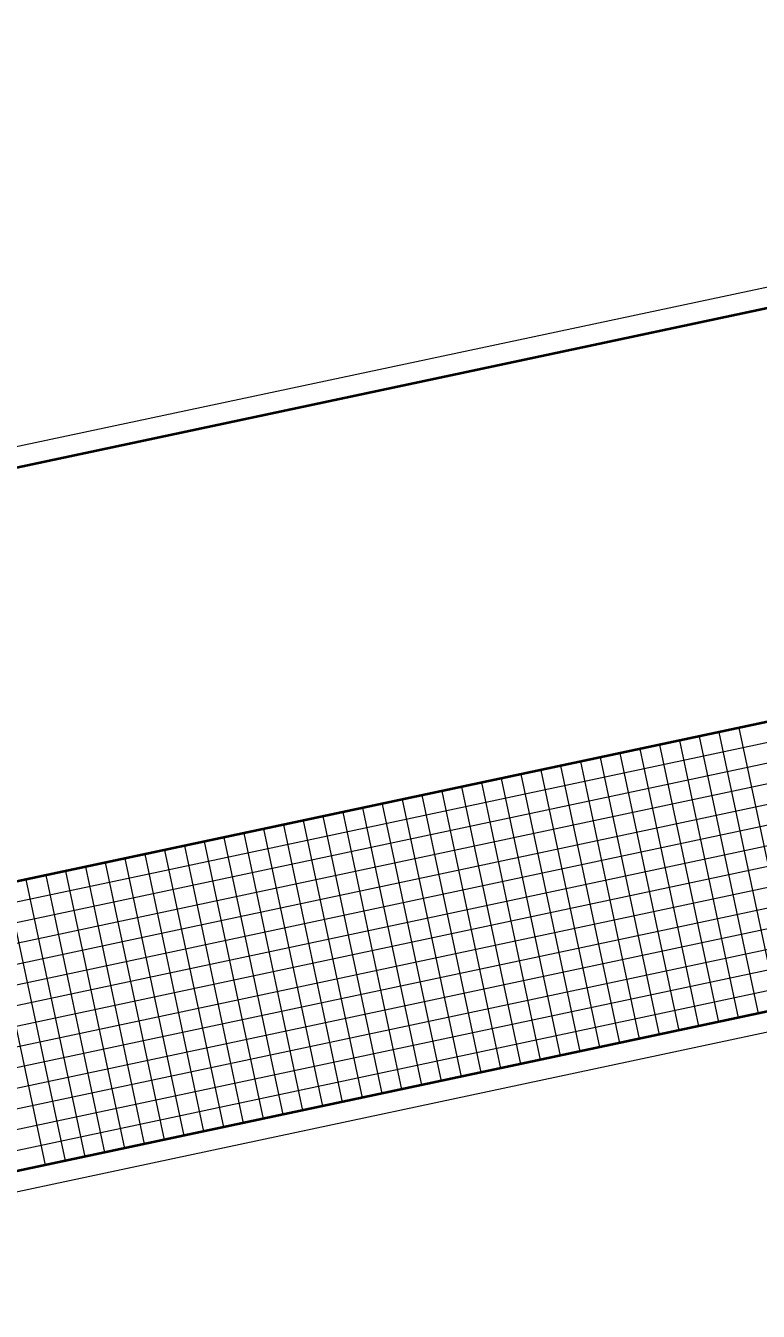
# Model space of a CAD drawing. Extents: x 2357218 to 2371708, y 6973728 to 6980157.
# Drawn here: x 2360857 to 2364476, y 6973808 to 6980157 of the extents above; entities that cross this region are included whole.
import ezdxf

# ---------------------------------------------------------------- set-up
doc = ezdxf.new("R2010")
doc.units = 0
doc.header["$LTSCALE"] = 2
for name, color, linetype, lineweight in [('1', 7, 'Continuous', 13), ('44', 7, 'Continuous', 13), ('62', 7, 'Continuous', 13), ('63', 7, 'Continuous', 13)]:
    doc.layers.add(name, color=color, linetype=linetype, lineweight=lineweight)

msp = doc.modelspace()

# ---------------------------------------------------------------- linework, layer by layer
at = {"layer": '1'}
msp.add_line((2370594.559, 6980157.141), (2357291.149, 6977329.415), dxfattribs=at)
at = {"layer": '44', "lineweight": 40}
msp.add_lwpolyline([(2358116.692, 6973926.537), (2357409.76, 6977252.388), (2370517.53, 6980038.532)], dxfattribs=at)
at = {"layer": '62'}
for p, q in [((2370269.431, 6977838.783), (2361465.704, 6975967.493)), ((2370290.223, 6977740.964), (2361486.496, 6975869.675)), ((2370311.015, 6977643.146), (2361507.289, 6975771.857)), ((2370331.807, 6977545.326), (2361528.08, 6975674.036)), ((2370352.599, 6977447.506), (2358614.298, 6974952.455)), ((2370373.391, 6977349.687), (2358635.09, 6974854.636)), ((2370394.183, 6977251.87), (2358655.883, 6974756.815)), ((2370462.917, 6977164.241), (2358628.734, 6974648.808)), ((2370483.709, 6977066.421), (2358649.527, 6974550.988)), ((2370504.501, 6976968.6), (2358670.319, 6974453.169)), ((2370525.293, 6976870.783), (2358691.111, 6974355.349)), ((2370546.085, 6976772.963), (2358711.903, 6974257.531)), ((2370566.878, 6976675.145), (2358732.695, 6974159.712)), ((2364183.85, 6976647.492), (2364474.939, 6975278.024)), ((2364281.668, 6976668.284), (2364572.757, 6975298.815)), ((2364379.488, 6976689.076), (2364670.577, 6975319.608)), ((2371343.073, 6976635.653), (2358039.664, 6973807.926)), ((2363890.391, 6976585.116), (2364181.48, 6975215.648)), ((2363988.211, 6976605.908), (2364279.301, 6975236.439)), ((2364086.031, 6976626.699), (2364377.12, 6975257.232)), ((2363596.934, 6976522.739), (2363888.024, 6975153.271)), ((2363694.754, 6976543.532), (2363985.844, 6975174.063)), ((2363792.573, 6976564.324), (2364083.662, 6975194.856)), ((2363303.478, 6976460.362), (2363594.567, 6975090.894)), ((2363401.297, 6976481.156), (2363692.385, 6975111.686)), ((2363499.115, 6976501.947), (2363790.205, 6975132.478)), ((2363010.02, 6976397.986), (2363301.108, 6975028.518)), ((2363107.838, 6976418.779), (2363398.928, 6975049.31)), ((2363205.658, 6976439.571), (2363496.747, 6975070.101)), ((2362716.561, 6976335.61), (2363007.651, 6974966.142)), ((2362814.382, 6976356.403), (2363105.471, 6974986.934)), ((2362912.201, 6976377.195), (2363203.29, 6975007.725)), ((2362423.105, 6976273.234), (2362714.195, 6974903.766)), ((2362520.923, 6976294.026), (2362812.013, 6974924.558)), ((2362617.647, 6976313.13), (2362908.736, 6974943.661)), ((2362129.647, 6976210.857), (2362420.737, 6974841.389)), ((2362227.467, 6976231.649), (2362518.557, 6974862.182)), ((2362325.284, 6976252.442), (2362616.374, 6974882.974)), ((2361836.189, 6976148.481), (2362127.279, 6974779.012)), ((2361934.009, 6976169.272), (2362225.098, 6974799.805)), ((2362031.827, 6976190.065), (2362322.916, 6974820.597)), ((2361542.732, 6976086.105), (2361833.821, 6974716.636)), ((2361640.55, 6976106.896), (2361931.639, 6974737.43)), ((2361738.371, 6976127.689), (2362029.46, 6974758.221)), ((2361249.274, 6976023.728), (2361540.363, 6974654.26)), ((2361347.092, 6976044.52), (2361638.183, 6974675.053)), ((2361444.913, 6976065.313), (2361736.003, 6974695.844)), ((2360955.816, 6975961.352), (2361246.906, 6974591.885)), ((2361053.636, 6975982.144), (2361344.726, 6974612.677)), ((2361151.456, 6976002.936), (2361442.545, 6974633.469)), ((2360662.36, 6975898.976), (2360953.449, 6974529.508)), ((2360760.18, 6975919.768), (2361051.268, 6974550.299)), ((2360857.997, 6975940.56), (2361149.086, 6974571.092)), ((2361486.497, 6975869.675), (2358551.922, 6975245.911)), ((2361507.289, 6975771.856), (2358572.714, 6975148.093)), ((2361528.081, 6975674.037), (2358593.506, 6975050.273))]:
    msp.add_line(p, q, dxfattribs=at)
at = {"layer": '62', "lineweight": 40}
msp.add_line((2371224.464, 6976712.679), (2358116.692, 6973926.537), dxfattribs=at)
at = {"layer": '63', "lineweight": 40}
for p, q in [((2370248.639, 6977936.603), (2358510.337, 6975441.549)), ((2371224.464, 6976712.679), (2358116.692, 6973926.537))]:
    msp.add_line(p, q, dxfattribs=at)
at = {"layer": '63'}
for p, q in [((2370269.431, 6977838.783), (2361465.704, 6975967.493)), ((2370290.223, 6977740.964), (2361486.496, 6975869.675)), ((2370311.015, 6977643.146), (2361507.289, 6975771.857)), ((2370331.807, 6977545.326), (2361528.08, 6975674.036)), ((2370352.599, 6977447.506), (2358614.298, 6974952.455)), ((2370373.391, 6977349.687), (2358635.09, 6974854.636)), ((2370394.183, 6977251.87), (2358655.883, 6974756.815)), ((2370462.917, 6977164.241), (2358628.734, 6974648.808)), ((2370483.709, 6977066.421), (2358649.527, 6974550.988)), ((2370504.501, 6976968.6), (2358670.319, 6974453.169)), ((2370525.293, 6976870.783), (2358691.111, 6974355.349)), ((2370546.085, 6976772.963), (2358711.903, 6974257.531)), ((2370566.878, 6976675.145), (2358732.695, 6974159.712)), ((2364183.85, 6976647.492), (2364474.939, 6975278.024)), ((2364281.668, 6976668.284), (2364572.757, 6975298.815)), ((2364379.488, 6976689.076), (2364670.577, 6975319.608)), ((2371343.073, 6976635.653), (2358039.664, 6973807.926)), ((2363890.391, 6976585.116), (2364181.48, 6975215.648)), ((2363988.211, 6976605.908), (2364279.301, 6975236.439)), ((2364086.031, 6976626.699), (2364377.12, 6975257.232)), ((2363596.934, 6976522.739), (2363888.024, 6975153.271)), ((2363694.754, 6976543.532), (2363985.844, 6975174.063)), ((2363792.573, 6976564.324), (2364083.662, 6975194.856)), ((2363303.478, 6976460.362), (2363594.567, 6975090.894)), ((2363401.297, 6976481.156), (2363692.385, 6975111.686)), ((2363499.115, 6976501.947), (2363790.205, 6975132.478)), ((2363010.02, 6976397.986), (2363301.108, 6975028.518)), ((2363107.838, 6976418.779), (2363398.928, 6975049.31)), ((2363205.658, 6976439.571), (2363496.747, 6975070.101)), ((2362716.561, 6976335.61), (2363007.651, 6974966.142)), ((2362814.382, 6976356.403), (2363105.471, 6974986.934)), ((2362912.201, 6976377.195), (2363203.29, 6975007.725)), ((2362423.105, 6976273.234), (2362714.195, 6974903.766)), ((2362520.923, 6976294.026), (2362812.013, 6974924.558)), ((2362617.647, 6976313.13), (2362908.736, 6974943.661)), ((2362129.647, 6976210.857), (2362420.737, 6974841.389)), ((2362227.467, 6976231.649), (2362518.557, 6974862.182)), ((2362325.284, 6976252.442), (2362616.374, 6974882.974)), ((2361836.189, 6976148.481), (2362127.279, 6974779.012)), ((2361934.009, 6976169.272), (2362225.098, 6974799.805)), ((2362031.827, 6976190.065), (2362322.916, 6974820.597)), ((2361542.732, 6976086.105), (2361833.821, 6974716.636)), ((2361640.55, 6976106.896), (2361931.639, 6974737.43)), ((2361738.371, 6976127.689), (2362029.46, 6974758.221)), ((2361249.274, 6976023.728), (2361540.363, 6974654.26)), ((2361347.092, 6976044.52), (2361638.183, 6974675.053)), ((2361444.913, 6976065.313), (2361736.003, 6974695.844)), ((2361465.705, 6975967.494), (2358531.129, 6975343.731)), ((2360955.816, 6975961.352), (2361246.906, 6974591.885)), ((2361053.636, 6975982.144), (2361344.726, 6974612.677)), ((2361151.456, 6976002.936), (2361442.545, 6974633.469)), ((2360662.36, 6975898.976), (2360953.449, 6974529.508)), ((2360760.18, 6975919.768), (2361051.268, 6974550.299)), ((2360857.997, 6975940.56), (2361149.086, 6974571.092)), ((2361486.497, 6975869.675), (2358551.922, 6975245.911)), ((2361507.289, 6975771.856), (2358572.714, 6975148.093)), ((2361528.081, 6975674.037), (2358593.506, 6975050.273))]:
    msp.add_line(p, q, dxfattribs=at)

doc.saveas('drawing.dxf')
